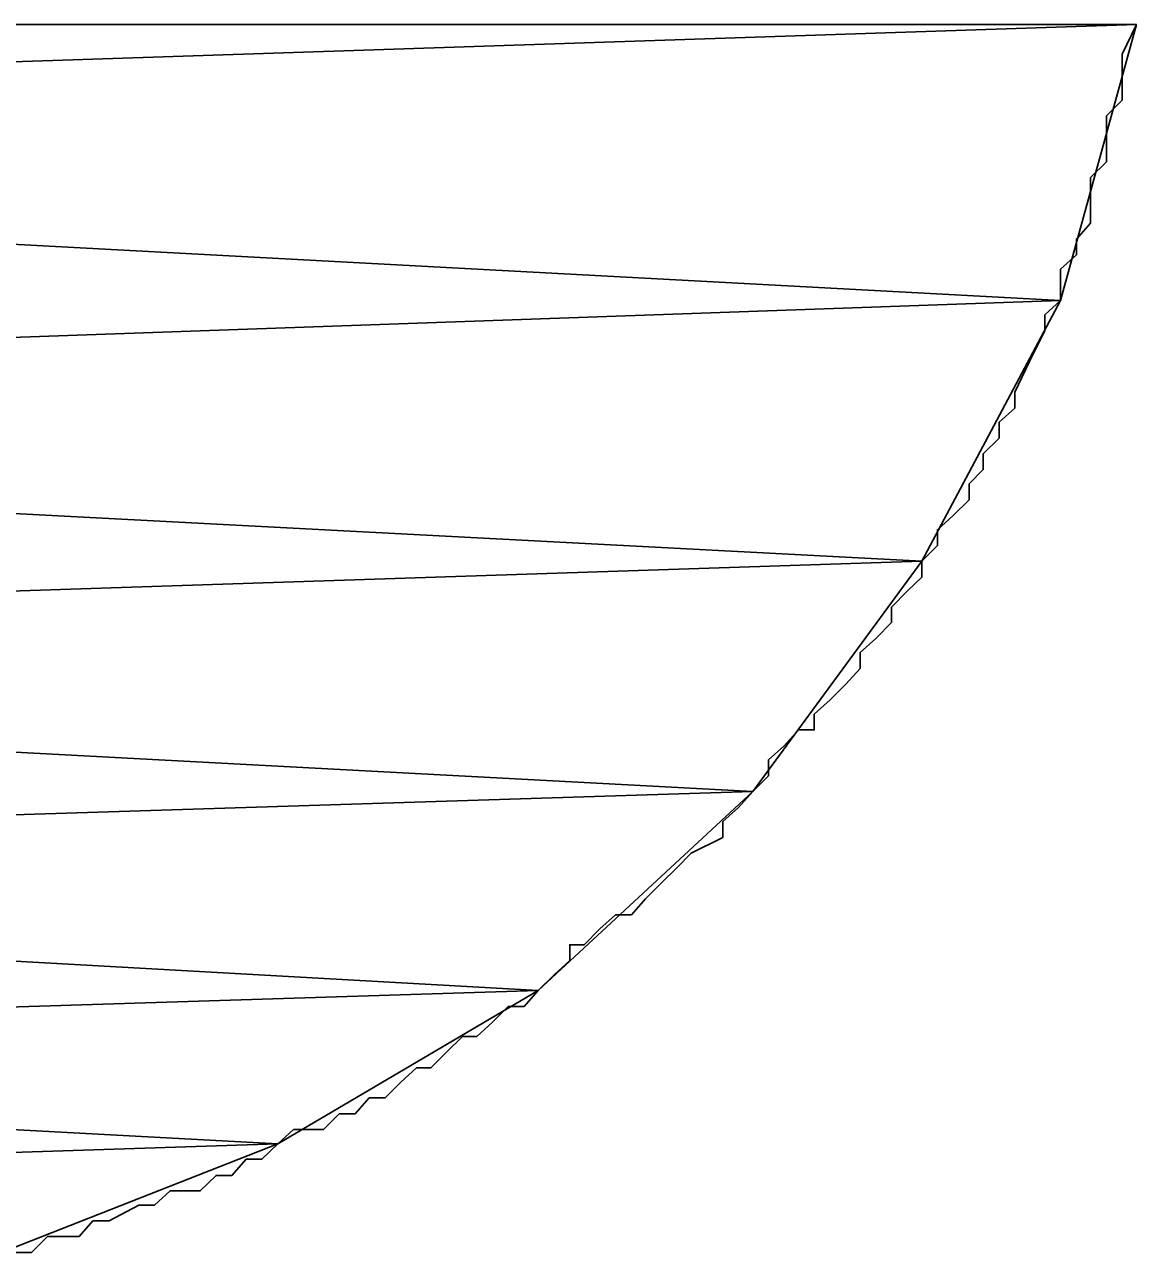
# Model space of a CAD drawing. Extents: x -495905 to -478420, y -1113297 to -1107716.
# Drawn here: x -494252.829 to -494252.11, y -1110711.354 to -1110710.56 of the extents above; entities that cross this region are included whole.
import ezdxf

# ---------------------------------------------------------------- set-up
doc = ezdxf.new("R2010")
doc.units = 0
doc.layers.add('legenda', color=7, linetype='Continuous')

msp = doc.modelspace()

# ---------------------------------------------------------------- linework, layer by layer
at = {"layer": 'legenda'}
msp.add_line((-494252.11011, -1110710.5604), (-494253.33931, -1110710.5604), dxfattribs=at)
msp.add_line((-494252.11011, -1110710.5604), (-494253.33931, -1110710.5604), dxfattribs=at)
for points in [[(-494252.11011, -1110710.5604), (-494254.19211, -1110710.6296), (-494252.15911, -1110710.7388)], [(-494254.19211, -1110710.6296), (-494252.11011, -1110710.5604), (-494253.33931, -1110710.5604)], [(-494252.11011, -1110710.5604), (-494254.19211, -1110710.6296), (-494252.15911, -1110710.7388)], [(-494254.19211, -1110710.6296), (-494252.11011, -1110710.5604), (-494253.33931, -1110710.5604)], [(-494254.19211, -1110710.6296), (-494254.13291, -1110710.8082), (-494252.15911, -1110710.7388)], [(-494254.19211, -1110710.6296), (-494254.13291, -1110710.8082), (-494252.15911, -1110710.7388)], [(-494252.15911, -1110710.7388), (-494254.13291, -1110710.8082), (-494252.24891, -1110710.9072)], [(-494252.15911, -1110710.7388), (-494254.13291, -1110710.8082), (-494252.24891, -1110710.9072)], [(-494254.13291, -1110710.8082), (-494254.04311, -1110710.9662), (-494252.24891, -1110710.9072)], [(-494254.13291, -1110710.8082), (-494254.04311, -1110710.9662), (-494252.24891, -1110710.9072)], [(-494252.24891, -1110710.9072), (-494254.04311, -1110710.9662), (-494252.35811, -1110711.056)], [(-494252.24891, -1110710.9072), (-494254.04311, -1110710.9662), (-494252.35811, -1110711.056)], [(-494254.04311, -1110710.9662), (-494253.91451, -1110711.105), (-494252.35811, -1110711.056)], [(-494254.04311, -1110710.9662), (-494253.91451, -1110711.105), (-494252.35811, -1110711.056)], [(-494252.35811, -1110711.056), (-494253.91451, -1110711.105), (-494252.49671, -1110711.1846)], [(-494252.35811, -1110711.056), (-494253.91451, -1110711.105), (-494252.49671, -1110711.1846)], [(-494253.91451, -1110711.105), (-494253.76571, -1110711.2244), (-494252.49671, -1110711.1846)], [(-494253.91451, -1110711.105), (-494253.76571, -1110711.2244), (-494252.49671, -1110711.1846)], [(-494252.49671, -1110711.1846), (-494253.76571, -1110711.2244), (-494252.66511, -1110711.2836)], [(-494252.49671, -1110711.1846), (-494253.76571, -1110711.2244), (-494252.66511, -1110711.2836)], [(-494253.76571, -1110711.2244), (-494253.59731, -1110711.314), (-494252.66511, -1110711.2836)], [(-494253.76571, -1110711.2244), (-494253.59731, -1110711.314), (-494252.66511, -1110711.2836)], [(-494252.66511, -1110711.2836), (-494253.59731, -1110711.314), (-494252.84351, -1110711.3538)], [(-494252.66511, -1110711.2836), (-494253.59731, -1110711.314), (-494252.84351, -1110711.3538)]]:
    msp.add_lwpolyline(points, close=True, dxfattribs=at)
for points in [[(-494252.21831, -1110710.8674), (-494252.21831, -1110710.8572), (-494252.20911, -1110710.848), (-494252.20911, -1110710.8378), (-494252.19891, -1110710.8276), (-494252.19891, -1110710.8174), (-494252.18871, -1110710.8082), (-494252.18871, -1110710.798), (-494252.17951, -1110710.7786), (-494252.17951, -1110710.7786), (-494252.16931, -1110710.7582), (-494252.16931, -1110710.748), (-494252.15911, -1110710.7388), (-494252.15911, -1110710.7286), (-494252.15911, -1110710.7184), (-494252.14891, -1110710.7092), (-494252.14891, -1110710.699), (-494252.13971, -1110710.6888), (-494252.13971, -1110710.6786), (-494252.13971, -1110710.6592), (-494252.12951, -1110710.649), (-494252.12951, -1110710.6398), (-494252.12951, -1110710.6296), (-494252.12951, -1110710.6194), (-494252.11931, -1110710.6092), (-494252.11931, -1110710.6), (-494252.11931, -1110710.59), (-494252.11931, -1110710.5796), (-494252.11011, -1110710.5604)], [(-494252.21831, -1110710.8674), (-494252.21831, -1110710.8572), (-494252.20911, -1110710.848), (-494252.20911, -1110710.8378), (-494252.19891, -1110710.8276), (-494252.19891, -1110710.8174), (-494252.18871, -1110710.8082), (-494252.18871, -1110710.798), (-494252.17951, -1110710.7786), (-494252.17951, -1110710.7786), (-494252.16931, -1110710.7582), (-494252.16931, -1110710.748), (-494252.15911, -1110710.7388), (-494252.15911, -1110710.7286), (-494252.15911, -1110710.7184), (-494252.14891, -1110710.7092), (-494252.14891, -1110710.699), (-494252.13971, -1110710.6888), (-494252.13971, -1110710.6786), (-494252.13971, -1110710.6592), (-494252.12951, -1110710.649), (-494252.12951, -1110710.6398), (-494252.12951, -1110710.6296), (-494252.12951, -1110710.6194), (-494252.11931, -1110710.6092), (-494252.11931, -1110710.6), (-494252.11931, -1110710.59), (-494252.11931, -1110710.5796), (-494252.11011, -1110710.5604)], [(-494252.84351, -1110711.3538), (-494252.82411, -1110711.3538), (-494252.81391, -1110711.3436), (-494252.80371, -1110711.3436), (-494252.79351, -1110711.3436), (-494252.78451, -1110711.3334), (-494252.77411, -1110711.3334), (-494252.75491, -1110711.3232), (-494252.74471, -1110711.3232), (-494252.73451, -1110711.314), (-494252.72431, -1110711.314), (-494252.71511, -1110711.314), (-494252.70491, -1110711.304), (-494252.69471, -1110711.304), (-494252.68551, -1110711.2936), (-494252.67531, -1110711.2936), (-494252.66511, -1110711.2836), (-494252.65491, -1110711.2744), (-494252.63551, -1110711.2744), (-494252.62531, -1110711.2642), (-494252.61511, -1110711.2642), (-494252.60591, -1110711.254), (-494252.59571, -1110711.254), (-494252.58551, -1110711.2438), (-494252.57531, -1110711.2346), (-494252.56611, -1110711.2346), (-494252.55591, -1110711.2244), (-494252.54571, -1110711.2142), (-494252.53651, -1110711.2142), (-494252.52631, -1110711.205), (-494252.51611, -1110711.1948), (-494252.50591, -1110711.1948), (-494252.49671, -1110711.1846), (-494252.48651, -1110711.1744), (-494252.47631, -1110711.1652), (-494252.47631, -1110711.155), (-494252.46711, -1110711.155), (-494252.45691, -1110711.1448), (-494252.44671, -1110711.1356), (-494252.43651, -1110711.1356), (-494252.42731, -1110711.1254), (-494252.41731, -1110711.1152), (-494252.40691, -1110711.105), (-494252.39791, -1110711.0958), (-494252.39791, -1110711.0958), (-494252.37751, -1110711.0856), (-494252.37751, -1110711.0754), (-494252.36731, -1110711.0662), (-494252.35811, -1110711.056), (-494252.34791, -1110711.0458), (-494252.34791, -1110711.0356), (-494252.33771, -1110711.0264), (-494252.32851, -1110711.0162), (-494252.31831, -1110711.0162), (-494252.31831, -1110711.006), (-494252.30811, -1110710.9968), (-494252.29791, -1110710.9866), (-494252.28871, -1110710.9764), (-494252.28871, -1110710.9662), (-494252.27851, -1110710.9572), (-494252.26831, -1110710.9468), (-494252.26831, -1110710.9368), (-494252.25811, -1110710.9264), (-494252.24891, -1110710.9174), (-494252.24891, -1110710.9072), (-494252.23871, -1110710.897), (-494252.23871, -1110710.8868), (-494252.22851, -1110710.8776), (-494252.21831, -1110710.8674)], [(-494252.84351, -1110711.3538), (-494252.82411, -1110711.3538), (-494252.81391, -1110711.3436), (-494252.80371, -1110711.3436), (-494252.79351, -1110711.3436), (-494252.78451, -1110711.3334), (-494252.77411, -1110711.3334), (-494252.75491, -1110711.3232), (-494252.74471, -1110711.3232), (-494252.73451, -1110711.314), (-494252.72431, -1110711.314), (-494252.71511, -1110711.314), (-494252.70491, -1110711.304), (-494252.69471, -1110711.304), (-494252.68551, -1110711.2936), (-494252.67531, -1110711.2936), (-494252.66511, -1110711.2836), (-494252.65491, -1110711.2744), (-494252.63551, -1110711.2744), (-494252.62531, -1110711.2642), (-494252.61511, -1110711.2642), (-494252.60591, -1110711.254), (-494252.59571, -1110711.254), (-494252.58551, -1110711.2438), (-494252.57531, -1110711.2346), (-494252.56611, -1110711.2346), (-494252.55591, -1110711.2244), (-494252.54571, -1110711.2142), (-494252.53651, -1110711.2142), (-494252.52631, -1110711.205), (-494252.51611, -1110711.1948), (-494252.50591, -1110711.1948), (-494252.49671, -1110711.1846), (-494252.48651, -1110711.1744), (-494252.47631, -1110711.1652), (-494252.47631, -1110711.155), (-494252.46711, -1110711.155), (-494252.45691, -1110711.1448), (-494252.44671, -1110711.1356), (-494252.43651, -1110711.1356), (-494252.42731, -1110711.1254), (-494252.41731, -1110711.1152), (-494252.40691, -1110711.105), (-494252.39791, -1110711.0958), (-494252.39791, -1110711.0958), (-494252.37751, -1110711.0856), (-494252.37751, -1110711.0754), (-494252.36731, -1110711.0662), (-494252.35811, -1110711.056), (-494252.34791, -1110711.0458), (-494252.34791, -1110711.0356), (-494252.33771, -1110711.0264), (-494252.32851, -1110711.0162), (-494252.31831, -1110711.0162), (-494252.31831, -1110711.006), (-494252.30811, -1110710.9968), (-494252.29791, -1110710.9866), (-494252.28871, -1110710.9764), (-494252.28871, -1110710.9662), (-494252.27851, -1110710.9572), (-494252.26831, -1110710.9468), (-494252.26831, -1110710.9368), (-494252.25811, -1110710.9264), (-494252.24891, -1110710.9174), (-494252.24891, -1110710.9072), (-494252.23871, -1110710.897), (-494252.23871, -1110710.8868), (-494252.22851, -1110710.8776), (-494252.21831, -1110710.8674)]]:
    msp.add_lwpolyline(points, dxfattribs=at)

doc.saveas('drawing.dxf')
